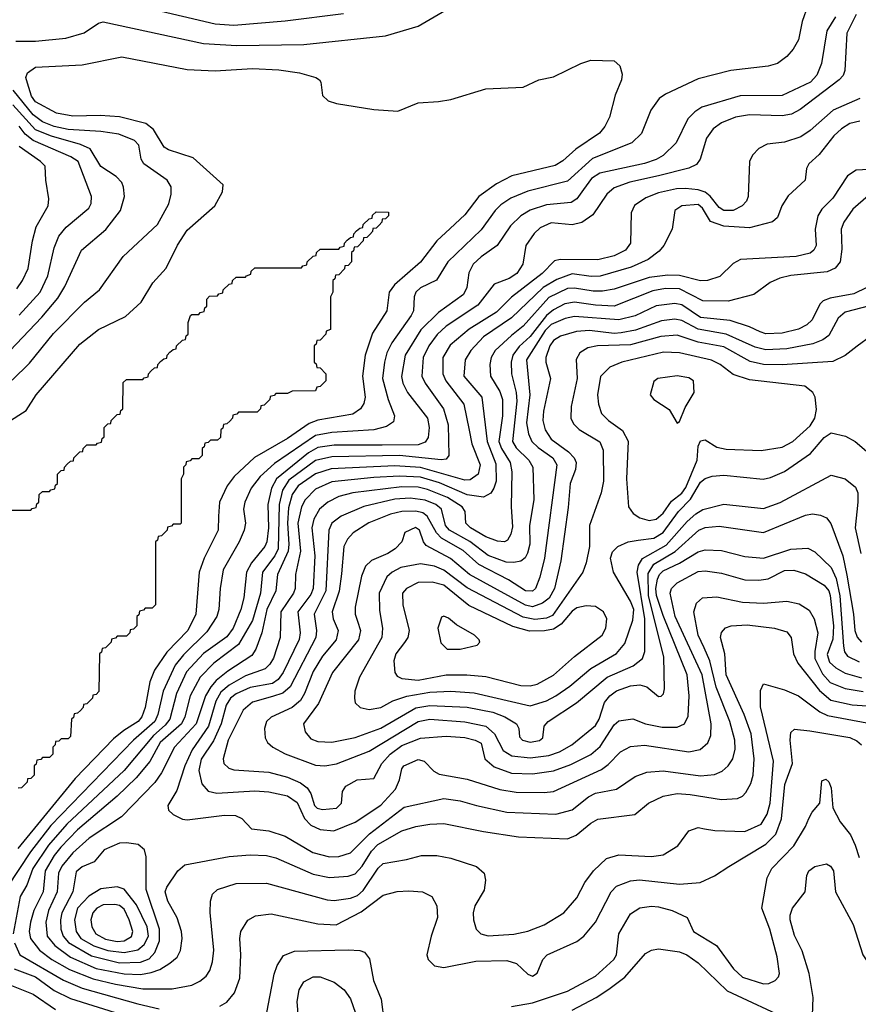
# Model space of a CAD drawing. Extents: x 997028 to 1115134, y 536408 to 618974.
# Tile 465 of 473: x 1073448 to 1077042, y 594632 to 598853. Entities that reach past the tile are written whole.
import ezdxf

# ---------------------------------------------------------------- set-up
doc = ezdxf.new("R2010")
doc.units = 0

msp = doc.modelspace()

# ---------------------------------------------------------------- linework, layer by layer
at = {"layer": '0CON10XD'}
for points in [[(1076825, 598913.3), (1076801.1, 598845), (1076785, 598766.7), (1076763.2, 598726.8), (1076736, 598695), (1076695, 598665.6), (1076656.1, 598653.9), (1076495, 598635.4), (1076355, 598598.8), (1076215, 598533.6), (1076188.9, 598515), (1076152.5, 598465), (1076112.5, 598365), (1076070.6, 598325), (1075902, 598258), (1075795, 598160.7), (1075625, 598118), (1075552.5, 598087.5), (1075510.2, 598059.8), (1075485.3, 598035), (1075425, 597951.8), (1075282.8, 597815), (1075234.1, 597735.9), (1075165, 597703.5), (1075145.3, 597685), (1075138.6, 597665), (1075135.2, 597605), (1075125.6, 597585.6), (1075042, 597468), (1075021, 597425), (1075010.6, 597385), (1075003.2, 597315), (1075026.7, 597225), (1075053.6, 597155), (1075050.4, 597129.6), (1075020.4, 597109.6), (1074964.8, 597095.2), (1074785, 597083.4), (1074715, 597070.1), (1074539.8, 596950.2), (1074477.7, 596895), (1074439.8, 596845), (1074412.6, 596785), (1074406.9, 596755), (1074414.7, 596695), (1074410.3, 596665), (1074388.2, 596615), (1074319.2, 596495), (1074306.3, 596415), (1074301.4, 596325), (1074292.5, 596295), (1074250.3, 596229.7), (1074149.1, 596130.9), (1074114.5, 596085.5), (1074062.7, 595975), (1074040.3, 595875), (1074027, 595845), (1073935.6, 595764.4), (1073581, 595399), (1073493.3, 595286.7), (1073394.3, 595135)], [(1073431.3, 598761.3), (1073515, 598760.5), (1073645, 598773.2), (1073723.2, 598796.8), (1073785, 598837.8), (1073805, 598844.4), (1074235, 598751.6), (1074377.8, 598742.2), (1074665, 598746.7), (1075015, 598783.5), (1075155, 598825.7), (1075275, 598895.8)], [(1074005, 598901.1), (1074285.9, 598835.9), (1074365, 598829.2), (1074585, 598847.6), (1074835, 598879)], [(1076944.8, 598865), (1076907, 598805), (1076884.3, 598665), (1076864.8, 598615), (1076836.5, 598585), (1076715, 598528.1), (1076535, 598527.1), (1076371.8, 598478.2), (1076341.3, 598458.7), (1076311.5, 598428.5), (1076261.3, 598325), (1076205, 598270.9), (1076175.9, 598254.1), (1076125, 598236.8), (1075934.3, 598195.7), (1075898.2, 598171.8), (1075864.4, 598125), (1075835.9, 598085), (1075811.3, 598068.7), (1075705, 598059.2), (1075635, 598036.2), (1075595, 598012.2), (1075551.2, 597968.8), (1075494.4, 597885.6), (1075425, 597837.1), (1075391.2, 597805), (1075372.6, 597767.4), (1075364.2, 597705), (1075349.7, 597675), (1075242, 597598), (1075166.6, 597523.4), (1075100, 597415), (1075083.6, 597323.6), (1075089.8, 597295), (1075110, 597255), (1075194.8, 597145), (1075203, 597105), (1075198.2, 597061.8), (1075185, 597041.8), (1075155, 597030.3), (1075000.5, 597029.5), (1074795, 597029), (1074725, 597019), (1074685, 596997), (1074548.1, 596885), (1074526.6, 596845), (1074511.1, 596775), (1074514.1, 596675), (1074507, 596615), (1074497.9, 596595), (1074440.9, 596525), (1074419.8, 596485), (1074408.1, 596375), (1074395.6, 596325), (1074362.9, 596245), (1074335, 596207), (1074235, 596136.7), (1074162, 596058), (1074119, 595965), (1074091.5, 595855), (1074071.5, 595828.5), (1074021.4, 595785), (1073894.9, 595635.1), (1073649.2, 595405), (1073570.4, 595315), (1073504.3, 595215), (1073477.5, 595142.5), (1073449.8, 595095), (1073420, 594935)], [(1077033.3, 598875), (1076992.5, 598795), (1076984.7, 598635.3), (1076976.7, 598613.3), (1076960, 598595), (1076792.3, 598467.7), (1076755, 598448), (1076715, 598440.4), (1076575, 598444.8), (1076516, 598435), (1076455, 598410.9), (1076420.4, 598385), (1076391.2, 598345), (1076363.8, 598255), (1076348.3, 598231.7), (1076315, 598216.5), (1076185, 598183.2), (1076063.3, 598156.7), (1075995, 598132.2), (1075963.8, 598105), (1075903.8, 598016.2), (1075856.7, 597983.2), (1075815, 597973.4), (1075725, 597981.7), (1075678.9, 597961.1), (1075652.9, 597937.1), (1075616.5, 597885), (1075603.5, 597805), (1075578.2, 597765), (1075545, 597743.5), (1075480.8, 597719.3), (1075411.1, 597628.9), (1075275, 597539.2), (1075236.6, 597503.4), (1075201.6, 597455), (1075177.4, 597405), (1075171.7, 597325), (1075184.9, 597294.9), (1075263.8, 597185), (1075284.3, 597115.7), (1075287.5, 596985), (1075275, 596969.1), (1075253.3, 596966.7), (1075075, 596984.9), (1074785, 596978.8), (1074715, 596963.8), (1074600.4, 596879.6), (1074573.6, 596836.4), (1074560.1, 596775), (1074556, 596585), (1074541.5, 596555), (1074488.3, 596485), (1074480.1, 596395), (1074445, 596277.2), (1074385.9, 596174.1), (1074279.5, 596095), (1074221.6, 596035), (1074177.6, 595955), (1074155.8, 595865), (1074141.3, 595835), (1074049.4, 595755), (1074005, 595672.6), (1073946.7, 595603.3), (1073865.6, 595524.4), (1073695, 595380), (1073624, 595306), (1073595, 595270), (1073556.9, 595205), (1073548.1, 595115), (1073508.3, 595035), (1073493.4, 594985), (1073488.1, 594945), (1073493.5, 594915), (1073533, 594865), (1073585.2, 594825), (1073661.5, 594781.5), (1073762.2, 594742.2), (1073858.3, 594718.3), (1073975, 594699.5), (1074101, 594699), (1074185.2, 594714.8), (1074219, 594731), (1074247, 594753), (1074262.4, 594777.6), (1074274.6, 594815), (1074279.1, 594865), (1074264.6, 595025.4), (1074265.6, 595074.4), (1074274.2, 595105), (1074296, 595125), (1074375, 595150.9), (1074505, 595151.5), (1074765, 595080.5), (1074795, 595077.4), (1074865, 595087.6), (1074895, 595098.5), (1074920.2, 595119.8), (1074984.3, 595215.7), (1075005, 595235.9), (1075105, 595253.8)], [(1073392, 597125), (1073475, 597177.5), (1073518.8, 597245), (1073705, 597462.7), (1073785, 597525.4), (1073901.2, 597581.2), (1073967.8, 597642.2), (1074018.8, 597725), (1074075, 597787.8), (1074123.7, 597886.3), (1074165, 597950.5), (1074284.2, 598055), (1074316.2, 598115), (1074320, 598145), (1074190.8, 598260.7), (1074085.2, 598295.2), (1074066.6, 598306.6), (1074021.7, 598381.7), (1073987.8, 598407.8), (1073875, 598437.3), (1073792.9, 598442.9), (1073675, 598440), (1073605, 598451.7), (1073515, 598501.3), (1073498.7, 598525), (1073480.7, 598580.7), (1073474.1, 598605), (1073480.8, 598625), (1073515, 598648.9), (1073715, 598660), (1073885, 598693.8), (1074165, 598640), (1074285, 598633.4), (1074445, 598643.6), (1074558.3, 598638.3), (1074646.7, 598625), (1074716.7, 598605), (1074732, 598595), (1074738.8, 598585), (1074745, 598527.5), (1074770, 598505), (1074805, 598494.4), (1074965, 598468.6), (1075068.8, 598461.2), (1075155, 598496), (1075242.3, 598502.3), (1075295, 598510.8), (1075445, 598557.1), (1075605, 598564), (1075672.5, 598595), (1075735, 598608), (1075852.5, 598665), (1075895, 598678.8), (1075995, 598676.2), (1076019.2, 598655), (1076029.1, 598619.1), (1076026.5, 598595), (1076000.2, 598529.8), (1075976.1, 598435), (1075956, 598395), (1075933.1, 598366.9), (1075831.6, 598298.4), (1075775, 598247.7), (1075742.2, 598227.8), (1075556.4, 598183.6), (1075490.5, 598149.5), (1075414.8, 598095.2), (1075355, 598016.8), (1075292.2, 597957.8), (1075235.3, 597905), (1075165.8, 597814.2), (1075054, 597716), (1075030.8, 597685), (1075020.8, 597605), (1074960.1, 597509.9), (1074928.1, 597415), (1074916.2, 597325), (1074927.9, 597235), (1074921.9, 597208.1), (1074908.5, 597185), (1074875, 597162.1), (1074725, 597136), (1074688.5, 597121.5), (1074595, 597058.1), (1074454.3, 596975.7), (1074367.3, 596895), (1074336.7, 596855), (1074304.2, 596785), (1074300, 596725), (1074298.9, 596665), (1074238.8, 596545), (1074217.3, 596485), (1074202.2, 596305), (1074167.6, 596235), (1074077.6, 596142.4), (1074025.8, 596064.2), (1074006, 596015), (1073984.8, 595905), (1073971.1, 595865), (1073955, 595844.8), (1073893.8, 595806.2), (1073850.2, 595769.8), (1073685, 595601.1), (1073439.5, 595300.5)], [(1073415, 597307.9), (1073489.9, 597380.1), (1073592.1, 597507.9), (1073725, 597642.5), (1073788.9, 597695), (1073891.7, 597838.3), (1074038.9, 597975), (1074086.4, 598063.6), (1074096.2, 598105), (1074096.4, 598136.4), (1074080, 598165), (1073979.5, 598235), (1073968.8, 598255), (1073958.9, 598315), (1073939.5, 598335), (1073872.5, 598362.5), (1073795, 598373.9), (1073655, 598382.3), (1073595, 598394.7), (1073545.3, 598415), (1073505.1, 598445), (1073420.3, 598550.3)], [(1077048.1, 598515), (1076934.5, 598465.5), (1076835, 598378.4), (1076795, 598351.3), (1076725, 598328.4), (1076650.6, 598319.4), (1076615, 598301.2), (1076588.3, 598271.7), (1076575.8, 598245), (1076569.5, 598095), (1076562.5, 598075), (1076544.5, 598055), (1076505, 598034.4), (1076465.2, 598035.2), (1076445, 598047.7), (1076407.2, 598097.2), (1076385, 598113.8), (1076355, 598123.9), (1076300.7, 598129.3), (1076262.2, 598127.8), (1076185, 598110.8), (1076131, 598089), (1076083.1, 598056.9), (1076068.2, 598025), (1076066, 597895), (1076043.8, 597865), (1075995, 597840.6), (1075925, 597823.4), (1075764.7, 597825.3), (1075740.3, 597819.7), (1075686.2, 597765), (1075556.1, 597663.9), (1075490.6, 597599.4), (1075373.8, 597526.2), (1075292.6, 597457.4), (1075261.6, 597405), (1075261.1, 597335), (1075273.9, 597305), (1075350.5, 597205), (1075373.4, 597093.4), (1075384.8, 597035), (1075420.8, 596945), (1075412.9, 596905), (1075378.9, 596881.1), (1075355, 596879.8), (1075165, 596933), (1075055, 596940.9), (1074782.9, 596927.1), (1074715, 596906.8), (1074640.5, 596855), (1074615, 596817.2), (1074600, 596760), (1074594.9, 596695), (1074601.3, 596605), (1074597.7, 596575), (1074551.9, 596475), (1074546, 596405), (1074507.4, 596325), (1074485.2, 596225), (1074459.8, 596155), (1074442, 596128), (1074339.4, 596060.6), (1074289.3, 596020.7), (1074266.1, 595993.9), (1074244.2, 595955), (1074203.9, 595835), (1074111.2, 595735), (1074055.2, 595624.9), (1074026.6, 595583.4), (1073884.4, 595435.6), (1073745, 595344), (1073675, 595281.5), (1073627.5, 595225), (1073614.2, 595195), (1073608.5, 595115), (1073571.5, 595035), (1073559, 594985), (1073564.8, 594925), (1073597.6, 594885), (1073665, 594834.9), (1073775, 594786.7), (1073895, 594763.2), (1073965, 594760.5), (1074011.7, 594768.3), (1074048.4, 594781.6), (1074091.7, 594808.3), (1074121.8, 594835), (1074136.5, 594863.5), (1074144.6, 594914.6), (1074140.4, 594945), (1074123.1, 595003.1), (1074082.1, 595075), (1074071.7, 595115), (1074078.2, 595135), (1074124.7, 595205), (1074155, 595231), (1074345.9, 595265.9), (1074435, 595273.8), (1074505, 595269.8), (1074545, 595260.7), (1074705, 595190.5), (1074776, 595176), (1074855, 595181.2), (1074885, 595191.9), (1074915, 595224.7), (1074955, 595289), (1074982.9, 595317.1), (1075085, 595376.4), (1075145, 595394.7), (1075205.3, 595405.3), (1075265, 595407.5), (1075435, 595372.8), (1075585, 595350.8), (1075795, 595342.5), (1075832.9, 595357.1), (1075895, 595409.6), (1075925, 595425.9), (1076083.7, 595446.3), (1076143.3, 595495), (1076205, 595525.3), (1076265, 595536.1), (1076321.4, 595531.4), (1076455, 595510), (1076523.8, 595515), (1076545, 595524.5), (1076560.3, 595539.7), (1076581, 595579), (1076591.2, 595615), (1076595.9, 595685), (1076582, 595792), (1076553.3, 595875), (1076475.9, 596045), (1076469.8, 596135), (1076451.2, 596205), (1076455, 596225.8), (1076473.2, 596246.8), (1076497.5, 596255), (1076565, 596258.8), (1076683.3, 596245), (1076735, 596228.8), (1076754.7, 596204.7), (1076764.7, 596134.7), (1076783.3, 596095), (1076875, 595977.7), (1076923.8, 595936.2), (1077015, 595915.8), (1077185, 595904.3)], [(1073405.8, 597434.2), (1073542.6, 597577.4), (1073610.4, 597659.6), (1073640.4, 597709.6), (1073711.8, 597865), (1073816.8, 597953.2), (1073879.2, 598035), (1073896.2, 598095), (1073893.1, 598135), (1073885.4, 598155), (1073860.7, 598180.7), (1073795, 598223.5), (1073749.9, 598299.9), (1073708.6, 598318.6), (1073583.3, 598353.3), (1073515, 598381.6), (1073418, 598488)], [(1073445, 597585.8), (1073535.2, 597685), (1073568.1, 597755), (1073594.8, 597875), (1073615.6, 597924.4), (1073646.5, 597963.5), (1073743.8, 598045), (1073753.8, 598065), (1073755.4, 598095), (1073697.9, 598245), (1073666.2, 598265), (1073505, 598335.4), (1073471.6, 598361.6), (1073446, 598396)], [(1077047.9, 598417.9), (1077005, 598408.4), (1076969.3, 598385), (1076936.7, 598355), (1076874.4, 598275.6), (1076829.2, 598235), (1076820, 598215), (1076814.2, 598165), (1076741.7, 598098.3), (1076714.8, 598055.2), (1076695.4, 598004.6), (1076674.1, 597985.9), (1076575, 597960.3), (1076465, 597967.3), (1076408.5, 597988.5), (1076374.2, 598045), (1076355, 598060.2), (1076286.2, 598055), (1076255.6, 598035), (1076244.6, 597955.4), (1076208.8, 597885), (1076188.5, 597861.5), (1076141.8, 597825), (1076067.8, 597792.2), (1075935.7, 597754.3), (1075897.6, 597752.4), (1075815, 597763.6), (1075749.5, 597739.5), (1075691.2, 597705), (1075555.3, 597574.7), (1075435, 597494.3), (1075380.8, 597435), (1075356.8, 597395), (1075351.7, 597325), (1075428.6, 597235), (1075451.4, 597045), (1075488.5, 596948.5), (1075489.4, 596875), (1075480.4, 596845), (1075466.3, 596823.7), (1075435, 596806.7), (1075365, 596815.7), (1075247.2, 596867.2), (1075165, 596891.8), (1075075, 596896.9), (1074965, 596890.9), (1074785, 596872.7), (1074715, 596841), (1074670.6, 596795), (1074654.8, 596764.8), (1074640, 596695), (1074650.9, 596575), (1074629.4, 596475), (1074627.6, 596415), (1074621, 596395), (1074566.3, 596315), (1074564.2, 596205), (1074535, 596116.4), (1074519.6, 596090.4), (1074499, 596071), (1074415, 596039.8), (1074345, 596000.8), (1074309.5, 595970.5), (1074287.9, 595932.1), (1074256.7, 595825), (1074186.7, 595723.3), (1074155.9, 595655), (1074120.7, 595549.3), (1074082.1, 595485), (1074084.7, 595464.7), (1074105.9, 595445.9), (1074145, 595426.2), (1074165, 595423.2), (1074325, 595443.9), (1074372.5, 595442.5), (1074399.1, 595429.1), (1074440.8, 595385), (1074515, 595376.2), (1074585, 595353.4), (1074703.9, 595283.9), (1074775, 595265.2), (1074815, 595266.1), (1074865, 595281.9), (1074946.2, 595363.8), (1075095, 595478.2), (1075265, 595514.7), (1075335, 595505.3), (1075405, 595484.3), (1075536, 595456), (1075745, 595448.1), (1075815, 595465.9), (1075885, 595521.4), (1075915, 595538.1), (1076006, 595554), (1076085, 595608.5), (1076135, 595628.2), (1076205, 595633.1), (1076365, 595611.9), (1076425, 595618.2), (1076458.2, 595631.8), (1076484.8, 595655.2), (1076503.4, 595685), (1076513.4, 595726.6), (1076512.6, 595765), (1076491.1, 595845), (1076432.5, 595992.4), (1076405.3, 596105.3), (1076381.2, 596161.2), (1076355.5, 596215), (1076336.7, 596315), (1076348.3, 596351.7), (1076373.8, 596375), (1076435, 596379.3), (1076545, 596356.8), (1076635, 596352.4), (1076735, 596360.8), (1076788.5, 596348.5), (1076831.8, 596321.8), (1076853.1, 596285), (1076868.9, 596225), (1076855.1, 596145), (1076856.2, 596115), (1076888.6, 596048.6), (1076921.4, 596011.4), (1076985.9, 595985.9), (1077063, 595973)], [(1073435, 597700), (1073459.7, 597735), (1073483.7, 597786.3), (1073501.9, 597905), (1073518.1, 597965), (1073570, 598055), (1073573.1, 598085), (1073559.1, 598165), (1073556.4, 598225), (1073537.3, 598245), (1073445, 598309.1)], [(1077115, 598213), (1077032.5, 598207.5), (1076995, 598183.6), (1076932.1, 598087.9), (1076885, 598041.1), (1076868.2, 598011.8), (1076856.4, 597955), (1076861.6, 597885), (1076851.6, 597865), (1076835, 597851.8), (1076775, 597838.5), (1076537.5, 597825), (1076505, 597808), (1076447.7, 597752.3), (1076395.2, 597734.8), (1076365, 597733.6), (1076276.1, 597756.1), (1076225, 597757.6), (1076145, 597748), (1075995, 597698.1), (1075945, 597689.2), (1075905, 597688.8), (1075825, 597702.4), (1075795, 597700.6), (1075715, 597662.5), (1075605, 597539.8), (1075555, 597499.8), (1075485.2, 597434.8), (1075468.1, 597405), (1075462.9, 597375), (1075465.8, 597325), (1075505, 597258.8), (1075516.2, 597225), (1075517.2, 597155), (1075501.4, 597045), (1075512.5, 597015), (1075549.1, 596955), (1075556.8, 596915), (1075553.5, 596765), (1075559.4, 596679.4), (1075552.7, 596647.3), (1075538.3, 596621.8), (1075525, 596614.7), (1075495, 596618.4), (1075445, 596637), (1075379.2, 596675), (1075360, 596695), (1075356.6, 596745), (1075343.3, 596765), (1075281.2, 596805), (1075195, 596839.9), (1075155, 596848.7), (1075085, 596851.1), (1074874.9, 596825.1), (1074815, 596809.8), (1074768.2, 596785), (1074731.9, 596755), (1074708.1, 596711.9), (1074699.8, 596675), (1074712.8, 596555), (1074705.8, 596415), (1074695, 596389.5), (1074640.2, 596315), (1074649.7, 596225), (1074645.7, 596195.7), (1074576.5, 596055), (1074554.7, 596025.3), (1074531.7, 596008.3), (1074435, 595990.6), (1074375, 595963.9), (1074350.7, 595945), (1074332.9, 595915), (1074310.6, 595835), (1074277.9, 595762.1), (1074225, 595683.9), (1074215.8, 595635), (1074227.6, 595577.6), (1074255, 595546.1), (1074291.9, 595538.1), (1074455, 595547.2), (1074515, 595543.7), (1074595, 595526.2), (1074637.2, 595497.2), (1074668.4, 595428.4), (1074695, 595400), (1074735, 595381.1), (1074794.1, 595375.9), (1074885, 595412.9), (1074995, 595486.7), (1075058.7, 595555), (1075076.1, 595595), (1075085, 595642), (1075094.5, 595655), (1075155, 595682), (1075180.6, 595675), (1075222, 595632), (1075245, 595619.5), (1075365, 595597), (1075505, 595553.3), (1075575, 595542.2), (1075695, 595540.2), (1075735, 595545.2), (1075941, 595639), (1075969.8, 595660.2), (1076022.7, 595715), (1076065, 595737.6), (1076125, 595743.8), (1076315, 595715.3), (1076364.8, 595725.2), (1076397.4, 595752.6), (1076409.7, 595785), (1076411.6, 595835), (1076372.4, 596045), (1076257.3, 596295), (1076234.8, 596395), (1076241.7, 596415), (1076265, 596438.8), (1076355, 596487.3), (1076385, 596491), (1076455, 596481.2), (1076555, 596452.3), (1076615, 596450.2), (1076655, 596456.8), (1076725, 596491.4), (1076765, 596493.1), (1076815, 596478.4), (1076895, 596429.2), (1076915, 596405.4), (1076921.2, 596385), (1076934.9, 596255), (1076932.2, 596197.8), (1076908.4, 596131.6), (1076918.6, 596098.6), (1076944.9, 596074.9), (1076985, 596052.3), (1077055, 596032.5)], [(1077085, 598099.6), (1077018.6, 598041.4), (1076980, 597985), (1076968.6, 597955), (1076971.1, 597868.9), (1076964.5, 597815), (1076942.2, 597787.8), (1076907.8, 597772.2), (1076753.4, 597756.6), (1076705, 597745.3), (1076664.1, 597725.9), (1076594.6, 597675.4), (1076483.9, 597646.1), (1076375, 597647.8), (1076275, 597699.9), (1076215, 597700.3), (1076161.2, 597691.2), (1075995, 597625.6), (1075915, 597629.4), (1075825, 597642.4), (1075784.6, 597635), (1075735, 597609.2), (1075705, 597585.5), (1075635, 597495.5), (1075588.2, 597451.8), (1075561.7, 597415), (1075553.8, 597385), (1075555.5, 597335), (1075575.1, 597255.1), (1075578.1, 597218.1), (1075559.1, 597045), (1075575, 597018.1), (1075629.2, 596965), (1075646.5, 596935), (1075651.3, 596795), (1075632.6, 596685), (1075633.5, 596605), (1075624.4, 596565.6), (1075613.6, 596546.4), (1075595, 596532.2), (1075565, 596525.6), (1075531.9, 596528.1), (1075455, 596556.8), (1075376.9, 596616.9), (1075289.1, 596665), (1075272.9, 596685), (1075256.1, 596755), (1075230.8, 596775), (1075185, 596793.1), (1075121.8, 596801.8), (1075055, 596797.5), (1074923.2, 596766.8), (1074824.9, 596725.1), (1074785.7, 596695), (1074771.9, 596665), (1074759.2, 596405), (1074709.1, 596305), (1074719.6, 596235), (1074716.8, 596205), (1074607.1, 595992.9), (1074575, 595965.6), (1074531.8, 595951.8), (1074445, 595927), (1074405, 595893.1), (1074340.4, 595765), (1074319.3, 595685), (1074322.9, 595665), (1074344.4, 595645), (1074365, 595637.8), (1074515, 595627), (1074595.8, 595605.8), (1074651.2, 595581.2), (1074680, 595560), (1074695.7, 595535.7), (1074711.2, 595485), (1074723, 595473), (1074745, 595467.9)], [(1073415, 596750), (1073495, 596750), (1073501.7, 596758.3), (1073518.3, 596761.7), (1073521.7, 596778.3), (1073530, 596785), (1073531.7, 596818.3), (1073545, 596830), (1073575, 596830), (1073581.7, 596838.3), (1073598.3, 596841.7), (1073601.7, 596858.3), (1073610, 596865), (1073610, 596905), (1073625, 596920), (1073638.3, 596921.7), (1073640, 596935), (1073651.7, 596948.3), (1073665, 596960), (1073678.3, 596961.7), (1073680, 596975), (1073705, 597000), (1073718.3, 597001.7), (1073720, 597015), (1073735, 597030), (1073775, 597030), (1073781.7, 597038.3), (1073798.3, 597041.7), (1073801.7, 597058.3), (1073810, 597065), (1073810, 597105), (1073825, 597120), (1073838.3, 597121.7), (1073840, 597135), (1073865, 597160), (1073878.3, 597161.7), (1073881.7, 597178.3), (1073890, 597185), (1073891.7, 597298.3), (1073905, 597310), (1073975, 597310), (1073981.7, 597318.3), (1073998.3, 597321.7), (1074000, 597335), (1074011.7, 597348.3), (1074025, 597360), (1074038.3, 597361.7), (1074040, 597375), (1074051.7, 597388.3), (1074065, 597400), (1074078.3, 597401.7), (1074080, 597415), (1074091.7, 597428.3), (1074105, 597440), (1074118.3, 597441.7), (1074120, 597455), (1074145, 597480), (1074158.3, 597481.7), (1074161.7, 597498.3), (1074170, 597505), (1074170, 597555), (1074180, 597585), (1074185, 597590), (1074215, 597590), (1074221.7, 597598.3), (1074238.3, 597601.7), (1074241.7, 597618.3), (1074250, 597625), (1074250, 597655), (1074261.7, 597668.3), (1074295, 597670), (1074301.7, 597678.3), (1074318.3, 597681.7), (1074320, 597695), (1074345, 597720), (1074358.3, 597721.7), (1074360, 597735), (1074375, 597750), (1074415, 597750), (1074420, 597755), (1074438.3, 597761.7), (1074440, 597775), (1074455, 597790), (1074655, 597790), (1074661.7, 597798.3), (1074678.3, 597801.7), (1074680, 597815), (1074705, 597840), (1074718.3, 597841.7), (1074720, 597855), (1074735, 597870), (1074815, 597870), (1074821.7, 597878.3), (1074838.3, 597881.7), (1074840, 597895), (1074851.7, 597908.3), (1074865, 597920), (1074878.3, 597921.7), (1074880, 597935), (1074891.7, 597948.3), (1074905, 597960), (1074918.3, 597961.7), (1074920, 597975), (1074945, 598000), (1074958.3, 598001.7), (1074960, 598015), (1074975, 598030), (1075028.3, 598028.3), (1075028.3, 598011.7), (1075015, 598000), (1075001.7, 597998.3), (1075000, 597985), (1074988.3, 597971.7), (1074975, 597960), (1074961.7, 597958.3), (1074960, 597945), (1074948.3, 597931.7), (1074935, 597920), (1074921.7, 597918.3), (1074920, 597905), (1074895, 597880), (1074881.7, 597878.3), (1074878.3, 597861.7), (1074870, 597855), (1074870, 597815), (1074855, 597800), (1074841.7, 597798.3), (1074840, 597785), (1074815, 597760), (1074801.7, 597758.3), (1074798.3, 597741.7), (1074790, 597735), (1074790, 597685), (1074780, 597665), (1074780, 597525), (1074761.7, 597518.3), (1074760, 597505), (1074735, 597480), (1074721.7, 597478.3), (1074718.3, 597461.7), (1074710, 597455), (1074710, 597385), (1074718.3, 597378.3), (1074721.7, 597361.7), (1074735, 597360), (1074760, 597335), (1074760, 597305), (1074735, 597280), (1074721.7, 597278.3), (1074715, 597262.5), (1074615, 597260), (1074595, 597250), (1074545, 597250), (1074538.3, 597241.7), (1074521.7, 597238.3), (1074520, 597225), (1074495, 597200), (1074481.7, 597198.3), (1074480, 597185), (1074465, 597170), (1074385, 597170), (1074378.3, 597161.7), (1074361.7, 597158.3), (1074360, 597145), (1074348.3, 597131.7), (1074335, 597120), (1074321.7, 597118.3), (1074318.3, 597101.7), (1074310, 597095), (1074308.3, 597061.7), (1074295, 597050), (1074265, 597050), (1074255, 597040), (1074241.7, 597038.3), (1074238.3, 597021.7), (1074230, 597015), (1074230, 596985), (1074215, 596970), (1074185, 596970), (1074178.3, 596961.7), (1074161.7, 596958.3), (1074160, 596945), (1074150, 596935), (1074150, 596905), (1074140, 596885), (1074140, 596695), (1074135, 596690), (1074105, 596690), (1074098.3, 596681.7), (1074081.7, 596678.3), (1074080, 596665), (1074055, 596640), (1074041.7, 596638.3), (1074038.3, 596621.7), (1074030, 596615), (1074030, 596345), (1074015, 596330), (1073985, 596330), (1073978.3, 596321.7), (1073961.7, 596318.3), (1073958.3, 596301.7), (1073950, 596295), (1073950, 596255), (1073935, 596240), (1073921.7, 596238.3), (1073920, 596225), (1073905, 596210), (1073865, 596210), (1073858.3, 596201.7), (1073841.7, 596198.3), (1073840, 596185), (1073815, 596160), (1073801.7, 596158.3), (1073798.3, 596141.7), (1073790, 596135), (1073787, 595973), (1073775, 595960), (1073761.7, 595958.3), (1073760, 595945), (1073735, 595920), (1073721.7, 595918.3), (1073720, 595905), (1073708.3, 595891.7), (1073695, 595880), (1073681.7, 595878.3), (1073678.3, 595861.7), (1073670, 595855), (1073665, 595780), (1073655, 595770), (1073625, 595770), (1073615, 595760), (1073601.7, 595758.3), (1073600, 595745), (1073590, 595735), (1073590, 595705), (1073575, 595690), (1073545, 595690), (1073538.3, 595681.7), (1073521.7, 595678.3), (1073518.3, 595661.7), (1073510, 595655), (1073510, 595615), (1073495, 595600), (1073481.7, 595598.3), (1073480, 595585)], [(1077079.1, 597705), (1077022.3, 597677.7), (1076920.7, 597659.3), (1076891.4, 597648.6), (1076876.4, 597633.6), (1076843.5, 597566.5), (1076820.9, 597545), (1076785, 597526.3), (1076715, 597509.1), (1076645, 597507), (1076620.9, 597515), (1076575, 597537.1), (1076493.3, 597563.3), (1076365, 597577.1), (1076285, 597630.9), (1076255, 597636.9), (1076175, 597626.2), (1076085, 597584.2), (1076015, 597566), (1075825, 597580.2), (1075785, 597571.8), (1075725, 597546.7), (1075699.3, 597520.7), (1075620.3, 597395), (1075633.9, 597245), (1075619.7, 597125), (1075627.9, 597077.9), (1075643, 597045), (1075669.1, 597019.1), (1075732, 596975), (1075749.8, 596945), (1075696.9, 596545), (1075677.1, 596462.9), (1075657.7, 596415), (1075645, 596403), (1075615, 596405.3), (1075542.1, 596452.1), (1075415, 596517.2), (1075347.6, 596577.6), (1075255, 596630.2), (1075233.7, 596653.7), (1075194.3, 596724.3), (1075175, 596739), (1075145, 596746.6), (1075085, 596745.5), (1075036.8, 596733.2), (1074944, 596696), (1074876.9, 596653.1), (1074853, 596627), (1074837, 596595), (1074827.5, 596477.5), (1074816.4, 596403.6), (1074787.3, 596315), (1074791.6, 596285), (1074811.9, 596235), (1074803.3, 596195), (1074745.9, 596124.1), (1074705, 596059.4), (1074668.3, 595965), (1074650.6, 595935), (1074615, 595904.8), (1074526, 595864), (1074505.4, 595845), (1074496.2, 595815), (1074499.1, 595775), (1074509.5, 595755), (1074532.2, 595735), (1074585, 595706.8), (1074715, 595658.2), (1074755, 595655.2)], [(1077187.8, 597652.2), (1076985, 597598.8), (1076955, 597573.1), (1076915, 597499.2), (1076889.2, 597480.8), (1076846.3, 597463.7), (1076735, 597441.9), (1076645, 597438.3), (1076599.9, 597449.9), (1076545, 597473.8), (1076475, 597505.5), (1076355, 597526.2), (1076285, 597563.5), (1076255, 597569.8), (1076197.7, 597562.3), (1076087.5, 597522.5), (1076025, 597510.3), (1075995, 597508.5), (1075889.7, 597520.3), (1075833.6, 597516.4), (1075765, 597496.2), (1075735, 597477.8), (1075719.8, 597455), (1075702.6, 597405), (1075702.9, 597385), (1075722.4, 597315), (1075692.5, 597175), (1075689.4, 597135), (1075700.2, 597095), (1075725, 597055.4), (1075800.3, 597000.3), (1075823.6, 596975), (1075832.5, 596955), (1075829.4, 596925), (1075806.8, 596865), (1075798.4, 596761.6), (1075766.7, 596533.3), (1075739.7, 596415), (1075717.2, 596372.8), (1075688.7, 596351.3), (1075645, 596336.7), (1075615, 596342.9), (1075375, 596474.2), (1075293.6, 596543.6), (1075189.8, 596599.8), (1075178, 596615), (1075161.2, 596665), (1075144.2, 596675.8), (1075098.8, 596655), (1075086, 596615), (1075056.7, 596585), (1075025, 596564.8), (1074955.2, 596534.8), (1074929.6, 596510.4), (1074913, 596467), (1074885.3, 596335), (1074885.3, 596305), (1074895.5, 596274.5), (1074907.7, 596235), (1074899.2, 596195), (1074788.6, 596055), (1074727.9, 595922.1), (1074663.8, 595835), (1074670.5, 595800.5), (1074695, 595770), (1074725, 595759.3), (1074785, 595756.5), (1074885, 595775.7), (1074995, 595815.8), (1075145, 595903.9), (1075205, 595913.4), (1075365, 595906.4), (1075474.9, 595884.9), (1075527.3, 595865), (1075577.1, 595835), (1075587.1, 595815), (1075589.1, 595779.1), (1075602.5, 595765), (1075635, 595756)], [(1077095, 597496.2), (1077037.1, 597452.9), (1076985, 597413.2), (1076932.3, 597387.7), (1076715, 597373.2), (1076635, 597374.8), (1076577.9, 597387.9), (1076465, 597450.1), (1076355, 597470.4), (1076265, 597501.2), (1076195, 597494.5), (1076065, 597459.7), (1075924.5, 597455.5), (1075883, 597447), (1075848.7, 597425), (1075833, 597397), (1075837.4, 597315), (1075811.6, 597195), (1075810, 597145), (1075820.6, 597120.6), (1075845, 597096), (1075933.5, 597043.5), (1075948, 597008), (1075950.2, 596875), (1075940.3, 596825), (1075890.3, 596685), (1075889.1, 596595), (1075875.6, 596525), (1075860.5, 596485), (1075730.8, 596299.2), (1075705, 596288.1), (1075655, 596282.6), (1075605, 596291.9), (1075365, 596417.3), (1075265, 596493.8), (1075225, 596510.2), (1075165, 596521.1), (1075081.1, 596505), (1075044.5, 596485.5), (1075021.1, 596465), (1074988.4, 596395), (1074989.4, 596320.6), (1075002.7, 596245), (1074999.5, 596205), (1074904.6, 596035), (1074884.5, 595975), (1074882.2, 595945), (1074885.8, 595925), (1074906.7, 595905), (1074946.1, 595896.1)], [(1076145, 596706.6), (1076175, 596712.5), (1076205, 596738.4), (1076241, 596789), (1076285, 596823.9), (1076302.4, 596847.6), (1076351.1, 596965), (1076356.2, 597025), (1076365, 597048.1), (1076385, 597052.2), (1076435, 597020), (1076475, 597012.4), (1076625, 597006.4), (1076715, 597021.1), (1076761.2, 597045), (1076835, 597112.3), (1076855.3, 597145), (1076862.7, 597182.7), (1076856.5, 597235), (1076847.5, 597255), (1076812.3, 597282.3), (1076575, 597309.3), (1076505, 597331.8), (1076449.5, 597375), (1076413.2, 597393.2), (1076275, 597425.2), (1076207.2, 597427.2), (1076028, 597385), (1075976.9, 597363.1), (1075936.7, 597323.3), (1075924.7, 597245), (1075928.5, 597205), (1075941.8, 597165), (1075971.5, 597135), (1076031.5, 597091.5), (1076056.1, 597046.1), (1076048.9, 596885), (1076056.9, 596765), (1076076.4, 596736.4), (1076105, 596717.7), (1076145, 596706.6)], [(1076265, 597123.3), (1076275, 597130), (1076299.7, 597190.3), (1076338, 597255), (1076335.8, 597305), (1076315, 597318.2), (1076265, 597326.7), (1076183.3, 597315), (1076165, 597302.5), (1076150, 597245), (1076166.2, 597225), (1076231.4, 597181.4), (1076265, 597123.3)], [(1074946.1, 595896.1), (1074995, 595904.1), (1075046.9, 595933.1), (1075106.4, 595953.6), (1075205, 595970.7), (1075295, 595974.5), (1075395, 595968), (1075635, 595912.1), (1075705, 595932.7), (1075745.4, 595954.6), (1075805, 595995.7), (1075895, 596072.5), (1076005, 596136.9), (1076041.2, 596178.8), (1076075, 596278.6), (1076079.2, 596325), (1076065, 596360.9), (1075993.1, 596485), (1075979.2, 596545), (1075987.9, 596572.1), (1076010.8, 596595), (1076055.6, 596614.4), (1076098.3, 596621.7), (1076165, 596630.5), (1076205.8, 596654.2), (1076270.8, 596745), (1076322.2, 596797.8), (1076365, 596870.3), (1076385, 596885.7), (1076415, 596895.7), (1076465, 596900.2), (1076633.4, 596883.4), (1076665, 596890.4), (1076725, 596916.8), (1076836.3, 596993.7), (1076895, 597062.5), (1076925, 597082.7), (1076987.2, 597067.2), (1077028.5, 597045), (1077155, 596935.9)], [(1075635, 595756), (1075675, 595764), (1075689.2, 595775), (1075695.6, 595825), (1075712.5, 595845), (1075834.6, 595925.4), (1075965.6, 596034.4), (1076076.6, 596083.4), (1076116.9, 596115), (1076126.5, 596145), (1076126.5, 596285), (1076093.9, 596485), (1076099.2, 596515), (1076116.3, 596543.7), (1076218.9, 596601.1), (1076308.5, 596701.5), (1076345, 596735.6), (1076375, 596753.9), (1076465, 596776.5), (1076635, 596757.9), (1076706.7, 596783.3), (1076925, 596900.6), (1076985, 596884.4), (1077029.5, 596849.5), (1077040, 596825), (1077040.4, 596785), (1077028, 596675), (1077053.3, 596565)], [(1074755, 595655.2), (1074805, 595662.7), (1074945, 595717.1), (1075155, 595844.1), (1075205, 595854.2), (1075355, 595843.5), (1075444.9, 595824.9), (1075481.9, 595791.9), (1075519.9, 595719.9), (1075557.4, 595697.4), (1075635, 595689.1), (1075715, 595698.6), (1075761.5, 595715), (1075814.6, 595745), (1075915, 595827.2), (1075931.7, 595855), (1075954.5, 595925.5), (1075976.8, 595955), (1076005, 595976.4), (1076065, 595998.1), (1076105, 596001.7), (1076135, 595992.7), (1076185, 595952.2), (1076197, 595953), (1076206.7, 595963.3), (1076211.8, 595985), (1076209, 596121), (1076142.6, 596385), (1076140.5, 596479.5), (1076165, 596519), (1076256.9, 596573.1), (1076358.7, 596665), (1076385, 596676), (1076445, 596682), (1076635, 596654.7), (1076815, 596729.8), (1076845, 596734.7), (1076879.2, 596729.2), (1076905, 596717.5), (1076923.8, 596693.8), (1076975.2, 596555.2), (1076992.1, 596472.1), (1077020.9, 596305), (1077027, 596235), (1077036.5, 596206.5), (1077055, 596184.2)], [(1074745, 595467.9), (1074805, 595473.4), (1074827.5, 595495), (1074830.5, 595545), (1074845, 595568.2), (1074894.5, 595594.5), (1074965, 595600), (1074999.8, 595665), (1075035.2, 595705), (1075085, 595742), (1075165, 595774), (1075275, 595781.3), (1075355, 595775.9), (1075399.2, 595765), (1075425, 595751.9), (1075440.9, 595685), (1075481, 595651), (1075555, 595623.7), (1075645, 595620.8), (1075735, 595633.6), (1075809.4, 595660.6), (1075895, 595703), (1075935, 595738.1), (1075995, 595830), (1076015, 595847.7), (1076075, 595855.6), (1076130, 595835), (1076200.7, 595820.7), (1076265, 595819.8), (1076296.9, 595835), (1076312.4, 595867.6), (1076316.3, 595955), (1076308.8, 596045), (1076205, 596299.4), (1076177.1, 596385), (1076174.5, 596415), (1076181.4, 596455), (1076189.5, 596475), (1076205, 596490.5), (1076276, 596524), (1076355, 596571.3), (1076385, 596580.7), (1076455, 596578.2), (1076555, 596551.8), (1076635, 596544.8), (1076753.4, 596583.4), (1076825, 596588), (1076855, 596571.3), (1076925, 596504.2), (1076947, 596457), (1076963.4, 596383.4), (1076978.2, 596168.2), (1076983.4, 596143.4), (1076995.1, 596125.1), (1077045, 596100.5)], [(1075635, 595997.5), (1075665, 596004.8), (1075735, 596043.1), (1075825, 596122.8), (1075943.8, 596215), (1075960, 596245), (1075963.6, 596285), (1075949.5, 596315), (1075915, 596338.2), (1075875, 596341.2), (1075835, 596331.6), (1075815, 596317.1), (1075768.6, 596261.4), (1075735, 596241), (1075696.6, 596233.4), (1075632, 596232), (1075561.8, 596251.8), (1075372.3, 596342.3), (1075265, 596429), (1075215, 596442.3), (1075155, 596440.6), (1075104.8, 596415.2), (1075088, 596395), (1075089.7, 596345), (1075116.8, 596235), (1075111.2, 596205), (1075097, 596183), (1075060.3, 596135), (1075051.6, 596105), (1075055.4, 596055), (1075065, 596039.6), (1075085, 596028.6), (1075155, 596021.4), (1075275, 596044.4), (1075364.4, 596044.4), (1075445, 596038.3), (1075595, 595998.7), (1075635, 595997.5)], [(1075335, 596154.4), (1075407.7, 596172.3), (1075420, 596185), (1075417.5, 596195), (1075396.2, 596215), (1075319.8, 596259.8), (1075285, 596288.1), (1075265, 596295.6), (1075255, 596292), (1075240, 596245), (1075252.1, 596182.1), (1075280, 596155), (1075335, 596154.4)], [(1075105, 595253.8), (1075169.1, 595270.9), (1075235, 595270), (1075295, 595259.6), (1075405, 595222.9), (1075438.8, 595195), (1075444, 595165), (1075438.7, 595121.3), (1075398.9, 595055), (1075390.5, 595025), (1075392.2, 594995), (1075404.4, 594955), (1075424, 594935), (1075455, 594925.5), (1075565, 594933.1), (1075625, 594946.5), (1075695, 594973.8), (1075779.4, 595025), (1075835, 595089.4), (1075869.2, 595155), (1075906.4, 595205), (1075962.7, 595257.3), (1076015, 595273.9), (1076155, 595266.4), (1076205, 595273.5), (1076268.8, 595311.2), (1076315, 595376), (1076355, 595390.8), (1076383.3, 595385), (1076427.1, 595377.1), (1076555, 595373.6), (1076625, 595404.7), (1076651.8, 595448.2), (1076663.6, 595495), (1076678.1, 595675), (1076622.6, 595907.4), (1076622.1, 595977.9), (1076635, 596006.2), (1076725, 595980.8), (1076785, 595955.3), (1076876.5, 595886.6), (1076910, 595870), (1077078.6, 595838.6)], [(1074305, 594624.5), (1074335, 594642.2), (1074368.3, 594681.7), (1074391.6, 594745), (1074395.3, 594845), (1074390.6, 594915), (1074396, 594945), (1074425, 594993.3), (1074458.5, 595011.5), (1074525, 595020.8), (1074725, 594976.9), (1074803.5, 594973.5), (1074911.1, 595028.9), (1075005, 595100.9), (1075065, 595116), (1075115, 595118.5), (1075174.6, 595114.6), (1075214.2, 595095), (1075235.5, 595055), (1075238.5, 595005), (1075211.2, 594925), (1075192.9, 594845), (1075198, 594825), (1075225, 594797.5), (1075265, 594790), (1075402.7, 594817.3), (1075535, 594820.9), (1075577.6, 594807.6), (1075625, 594761.9), (1075645, 594753.5), (1075665, 594766), (1075689.4, 594825), (1075708.6, 594845), (1075835, 594902.1), (1075865.3, 594924.7), (1075915.4, 594985), (1075982.2, 595115), (1076005, 595139.3), (1076065, 595161.2), (1076104.2, 595165.8), (1076275, 595146.9), (1076364.7, 595155.3), (1076425, 595182.5), (1076486.4, 595223.6), (1076645, 595319.3), (1076687.8, 595362.2), (1076712.2, 595427.8), (1076726.3, 595575), (1076760.2, 595665), (1076750, 595765), (1076752.7, 595797.3), (1076768.6, 595811.4), (1076834.7, 595805.3), (1077005, 595775.6), (1077035, 595762.4), (1077055, 595744.4)], [(1076005.9, 594844.1), (1076015.8, 594935), (1076065, 595020.4), (1076105, 595046.7), (1076155, 595053.5), (1076185, 595050.8), (1076244, 595035), (1076308, 595005), (1076336, 594945), (1076434.8, 594884.8), (1076506.9, 594785), (1076545, 594748.4), (1076635, 594720), (1076657.7, 594722.3), (1076685.8, 594735), (1076700, 594750), (1076704.5, 594765), (1076694, 594836), (1076662.9, 594955), (1076628.5, 595045), (1076650.8, 595175), (1076671.5, 595215), (1076765, 595311.8), (1076815.5, 595395), (1076829.2, 595429.2), (1076843.7, 595456.3), (1076877.5, 595495), (1076885, 595590), (1076903, 595597), (1076915, 595586.7), (1076925, 595560), (1076932.9, 595475), (1076964.4, 595415), (1077008.5, 595358.5), (1077028.7, 595315), (1077045, 595261.2)], [(1073480, 595585), (1073455, 595560), (1073441.7, 595558.3)], [(1073875, 594809.8), (1073965, 594812.6), (1074002, 594828), (1074026.2, 594855), (1074046.9, 594905), (1074046.5, 594955), (1073989.4, 595125), (1073989.5, 595265), (1073981.9, 595295), (1073955, 595317.3), (1073905, 595325.3), (1073875, 595323.6), (1073810, 595295), (1073766.2, 595243.8), (1073715, 595221.8), (1073690.3, 595199.7), (1073674.8, 595115), (1073628.4, 595025), (1073622.4, 594995), (1073623.9, 594955), (1073633.9, 594925), (1073657.3, 594897.3), (1073755, 594840.5), (1073875, 594809.8)], [(1076845.7, 594585), (1076848, 594662), (1076831.3, 594765), (1076801.2, 594861.2), (1076768.1, 594928.1), (1076750.4, 594995), (1076750.4, 595015), (1076759.6, 595045), (1076813.6, 595115), (1076821.1, 595185), (1076829.4, 595205), (1076855, 595223.3), (1076905, 595234.4), (1076922.9, 595225), (1076935.4, 595205), (1076943.8, 595115), (1077020.4, 594975), (1077061.1, 594845), (1077075, 594822.5), (1077099.9, 594799.9), (1077155, 594768.4), (1077271.7, 594721.7), (1077325, 594656), (1077375, 594617.5)], [(1073895, 594854.1), (1073953.5, 594866.5), (1073981.6, 594888.4), (1073999.9, 594925), (1073993.2, 594965), (1073948.7, 595058.7), (1073895, 595125.8), (1073865, 595136.6), (1073795, 595128), (1073743.3, 595096.6), (1073695.9, 595045), (1073682.3, 594995), (1073689.3, 594945), (1073709.6, 594915), (1073765, 594883), (1073825, 594863.3), (1073895, 594854.1)], [(1073865, 594902.4), (1073895, 594904.6), (1073926.5, 594923.5), (1073932, 594945), (1073917.2, 594995), (1073895, 595040), (1073875, 595056.2), (1073855, 595059.7), (1073805, 595058.9), (1073777.6, 595045), (1073760.7, 595025), (1073752.5, 594995), (1073757.4, 594965), (1073774.3, 594935), (1073815, 594911.7), (1073865, 594902.4)], [(1073425, 594895.5), (1073448.4, 594845), (1073635, 594735.5), (1073715, 594701.9), (1073953.3, 594635)], [(1074502.7, 594575), (1074537.8, 594762.2), (1074550.5, 594799.5), (1074577.6, 594842.4), (1074625, 594860.9), (1074855, 594866.1), (1074905, 594863.1), (1074925, 594856), (1074947.5, 594827.5), (1074963.5, 594735), (1074996.8, 594655), (1075010, 594555)], [(1075555, 594623.4), (1075645, 594638.7), (1075795, 594689), (1075915, 594753.2), (1075994.1, 594825), (1076005.9, 594844.1)], [(1075815, 594607.1), (1075918.6, 594661.4), (1075972.8, 594697.2), (1076041.6, 594748.4), (1076129.7, 594850.3), (1076155, 594864.6), (1076185, 594869.8), (1076275, 594858), (1076307.3, 594845), (1076355, 594809.6), (1076480.5, 594690.5), (1076755, 594561.8)], [(1073424.2, 594784.2), (1073515, 594749.8), (1073595, 594692), (1073665, 594658.1), (1073880.1, 594590.1)], [(1073398.3, 594718.3), (1073505, 594676.6), (1073600.4, 594610.4)], [(1074644.6, 594555), (1074636.9, 594645), (1074645.5, 594695), (1074665, 594728.6), (1074705, 594750.4), (1074735, 594750.4), (1074795, 594727.5), (1074838.1, 594695), (1074865, 594655.8), (1074887.5, 594595)], [(1073953.3, 594635), (1074045, 594613.5)]]:
    msp.add_lwpolyline(points, dxfattribs=at)

doc.saveas('drawing.dxf')
